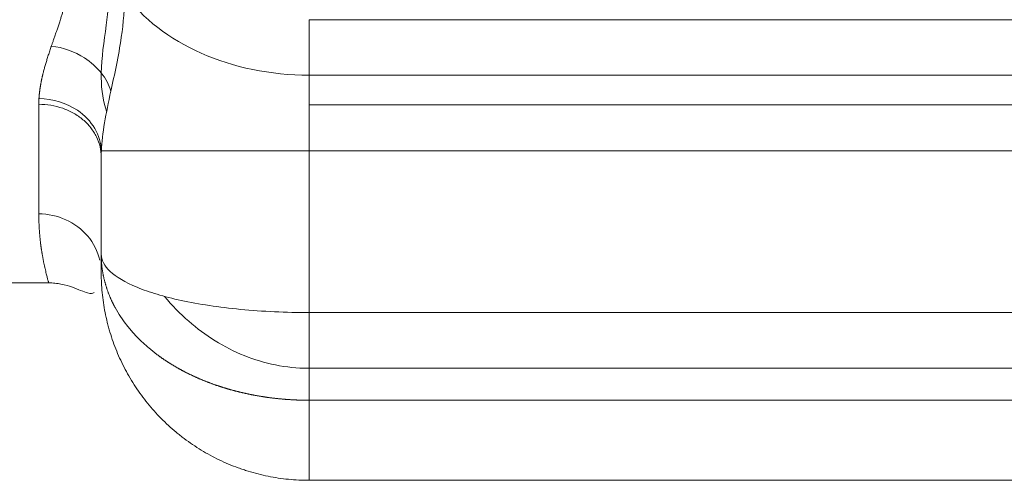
# Model space of a CAD drawing. Header units: millimetres. Extents: x 51337 to 61814, y -21781 to -12277.
# Tile 304 of 378: x 60580 to 60627, y -20773 to -20751. Entities that reach past the tile are written whole.
import ezdxf

# ---------------------------------------------------------------- set-up
doc = ezdxf.new("R2010")
doc.units = ezdxf.units.MM
doc.header["$LTSCALE"] = 0.3175
doc.layers.add('1轮廓实线层', color=7, linetype='Continuous', lineweight=18)

msp = doc.modelspace()

# ---------------------------------------------------------------- linework, layer by layer
at = {"layer": '1轮廓实线层'}
for p, q in [((60594.01597, -20750.53939), (60594.01597, -20753.21098)), ((60725.51597, -20750.53939), (60594.01597, -20750.53939)), ((60594.01597, -20756.85177), (60594.01597, -20753.21098)), ((60594.01597, -20753.21098), (60725.51597, -20753.21098)), ((60581.01597, -20759.88069), (60581.01597, -20754.60986)), ((60594.01597, -20754.64191), (60725.51597, -20754.64191)), ((60584.01597, -20761.83512), (60584.01597, -20757.09939)), ((60584.01597, -20761.81899), (60584.01597, -20757.14547)), ((60594.01597, -20756.85177), (60584.02223, -20756.85177)), ((60594.01597, -20764.63171), (60594.01597, -20756.85177)), ((60594.01597, -20756.85177), (60725.51597, -20756.85177)), ((60584.01579, -20762.73154), (60584.01592, -20762.6842)), ((60577.00347, -20763.20121), (60581.49528, -20763.20121)), ((60725.51597, -20764.63171), (60594.01597, -20764.63171)), ((60594.01597, -20767.31186), (60725.51597, -20767.31186)), ((60594.01597, -20768.84878), (60594.01597, -20772.70121)), ((60725.51597, -20768.84878), (60594.01597, -20768.84878)), ((60725.51597, -20772.70121), (60594.01597, -20772.70121))]:
    msp.add_line(p, q, dxfattribs=at)
msp.add_ellipse((60594.01597, -20745.92942), major_axis=(10, 0), ratio=0.72815642, start_param=3.62132129, end_param=4.71238898, dxfattribs=at)
for points, knots in [([(60581.62005, -20751.81022), (60581.62663, -20751.7911), (60581.64046, -20751.75094), (60581.6624, -20751.68766), (60581.68647, -20751.61847), (60581.71268, -20751.54329), (60581.74103, -20751.46209), (60581.78376, -20751.33988), (60581.834, -20751.19559), (60581.88474, -20751.04849), (60581.93553, -20750.89996), (60581.99012, -20750.73623), (60582.05237, -20750.54314), (60582.10851, -20750.36193), (60582.1586, -20750.19285), (60582.21185, -20750.00312), (60582.2668, -20749.79028), (60582.32172, -20749.55176), (60582.36841, -20749.31926), (60582.39888, -20749.14001), (60582.41769, -20749.01279), (60582.42821, -20748.93584), (60582.43781, -20748.85926), (60582.4465, -20748.78304), (60582.45428, -20748.70718), (60582.46114, -20748.6317), (60582.46709, -20748.5566), (60582.47212, -20748.48188), (60582.47623, -20748.40754), (60582.47944, -20748.33359), (60582.48172, -20748.26002), (60582.48314, -20748.18687), (60582.48332, -20748.13815), (60582.48341, -20748.11389)], [0, 0, 0, 0, 0.0166586, 0.03498971, 0.05499337, 0.07666961, 0.10001844, 0.12503989, 0.18178384, 0.22346464, 0.2500823, 0.30746786, 0.36116062, 0.41116248, 0.45747581, 0.50010357, 0.56597879, 0.62961073, 0.69101846, 0.75022318, 0.77032905, 0.79028214, 0.81008349, 0.82973417, 0.84923528, 0.86858794, 0.88779331, 0.90685255, 0.92576687, 0.94453751, 0.96316571, 0.98165277, 1, 1, 1, 1]), ([(60584.01775, -20753.10379), (60584.03243, -20752.37234), (60584.14617, -20751.60801), (60584.35112, -20750.11811), (60584.43253, -20749.40082), (60584.46272, -20748.65672)], [0, 0, 0, 0, 0.53584325, 0.53584325, 1, 1, 1, 1]), ([(60584.48065, -20753.97778), (60584.65392, -20753.17694), (60584.99617, -20751.64743), (60585.14477, -20749.97863), (60585.14477, -20749.29014)], [0, 0, 0, 0, 0.57142857, 1, 1, 1, 1]), ([(60581.0241, -20754.33122), (60581.02474, -20754.32063), (60581.02601, -20754.29939), (60581.02819, -20754.26741), (60581.03058, -20754.23523), (60581.0332, -20754.20286), (60581.03605, -20754.1703), (60581.03912, -20754.13754), (60581.04242, -20754.10459), (60581.04595, -20754.07145), (60581.0497, -20754.0381), (60581.05367, -20754.00457), (60581.05787, -20753.97083), (60581.0623, -20753.93689), (60581.06695, -20753.90276), (60581.07183, -20753.86843), (60581.07693, -20753.8339), (60581.08226, -20753.79916), (60581.08782, -20753.76423), (60581.0936, -20753.72909), (60581.0996, -20753.69375), (60581.10584, -20753.65821), (60581.11229, -20753.62246), (60581.11898, -20753.58651), (60581.12588, -20753.55036), (60581.13302, -20753.51399), (60581.14038, -20753.47742), (60581.14796, -20753.44064), (60581.15577, -20753.40366), (60581.16381, -20753.36646), (60581.17207, -20753.32906), (60581.18056, -20753.29145), (60581.18927, -20753.25362), (60581.19821, -20753.21558), (60581.20738, -20753.17733), (60581.21677, -20753.13887), (60581.23024, -20753.08465), (60581.24832, -20753.014), (60581.27164, -20752.92617), (60581.29634, -20752.83614), (60581.32245, -20752.74388), (60581.34995, -20752.64937), (60581.37884, -20752.55259), (60581.40913, -20752.45352), (60581.44081, -20752.35213), (60581.47389, -20752.24839), (60581.50837, -20752.1423), (60581.54425, -20752.03382), (60581.58148, -20751.92295), (60581.60712, -20751.84802), (60581.62005, -20751.81022)], [0, 0, 0, 0, 0.01322702, 0.02651368, 0.03986013, 0.05326657, 0.06673316, 0.08026008, 0.09384749, 0.10749557, 0.12120448, 0.13497438, 0.14880543, 0.1626978, 0.17665163, 0.19066708, 0.20474431, 0.21888346, 0.23308469, 0.24734813, 0.26167394, 0.27606226, 0.29051322, 0.30502697, 0.31960364, 0.33424338, 0.34894631, 0.36371256, 0.37854227, 0.39343556, 0.40839256, 0.4234134, 0.4384982, 0.45364708, 0.46886017, 0.48413758, 0.49947943, 0.53337775, 0.56803958, 0.6034661, 0.63965838, 0.67661748, 0.71434434, 0.75283988, 0.79210496, 0.83214038, 0.87294689, 0.91452522, 0.95687604, 1, 1, 1, 1]), ([(60581.62005, -20751.81022), (60582.18075, -20751.87753), (60583.49046, -20752.34534), (60584.30501, -20753.36797), (60584.48065, -20753.97778)], [0, 0, 0, 0, 0.42857143, 1, 1, 1, 1]), ([(60584.27668, -20754.9598), (60584.26181, -20754.91754), (60584.24768, -20754.87509), (60584.06357, -20754.28904), (60584.00673, -20753.70876), (60584.0178, -20753.10386)], [0, 0, 0, 0, 0.07272689, 0.07272689, 1, 1, 1, 1]), ([(60581.0241, -20754.33122), (60581.68879, -20754.34194), (60583.24213, -20754.8162), (60584.00523, -20756.10669), (60584.02223, -20756.85177)], [0, 0, 0, 0, 0.42857143, 1, 1, 1, 1]), ([(60584.01597, -20757.14547), (60584.01597, -20756.97951), (60583.99664, -20756.81356), (60583.92002, -20756.48803), (60583.86275, -20756.32845), (60583.71247, -20756.02181), (60583.61947, -20755.87475), (60583.4013, -20755.59877), (60583.27613, -20755.46987), (60582.99845, -20755.23518), (60582.84594, -20755.12939), (60582.51943, -20754.94499), (60582.34543, -20754.86638), (60581.98262, -20754.73937), (60581.79382, -20754.69096), (60581.40867, -20754.62621), (60581.21232, -20754.60986), (60581.01597, -20754.60986)], [0, 0, 0, 0, 0.125, 0.125, 0.25, 0.25, 0.375, 0.375, 0.5, 0.5, 0.625, 0.625, 0.75, 0.75, 0.875, 0.875, 1, 1, 1, 1]), ([(60583.94922, -20762.11443), (60583.85181, -20761.68751), (60583.26024, -20760.49464), (60581.91357, -20759.88069), (60581.01597, -20759.88069)], [0, 0, 0, 0, 0.34065103, 1, 1, 1, 1]), ([(60581.49544, -20763.20121), (60581.49516, -20763.2012), (60581.49364, -20763.19817), (60581.48857, -20763.18423), (60581.48069, -20763.16015), (60581.47, -20763.12522), (60581.45651, -20763.07875), (60581.44021, -20763.01998), (60581.4211, -20762.94818), (60581.39918, -20762.86259), (60581.37445, -20762.76244), (60581.34691, -20762.64695), (60581.3166, -20762.51533), (60581.29004, -20762.39681), (60581.26934, -20762.30103), (60581.2558, -20762.23569), (60581.2428, -20762.17087), (60581.23038, -20762.10684), (60581.21853, -20762.04386), (60581.20725, -20761.98218), (60581.19653, -20761.92201), (60581.18638, -20761.86359), (60581.1768, -20761.80712), (60581.16778, -20761.75281), (60581.15934, -20761.70082), (60581.15146, -20761.65135), (60581.14415, -20761.60455), (60581.1374, -20761.56058), (60581.13123, -20761.51957), (60581.12562, -20761.48165), (60581.12058, -20761.44695), (60581.1161, -20761.41556), (60581.1122, -20761.38759), (60581.10886, -20761.36311), (60581.10608, -20761.34221), (60581.10198, -20761.30995), (60581.09657, -20761.26496), (60581.0897, -20761.2056), (60581.08315, -20761.14599), (60581.0769, -20761.08615), (60581.07096, -20761.02611), (60581.06532, -20760.96589), (60581.05998, -20760.90552), (60581.05495, -20760.84504), (60581.05023, -20760.78445), (60581.04581, -20760.7238), (60581.04169, -20760.6631), (60581.03788, -20760.60239), (60581.03438, -20760.54168), (60581.03118, -20760.481), (60581.02828, -20760.42038), (60581.02569, -20760.35983), (60581.0234, -20760.29938), (60581.02142, -20760.23907), (60581.01974, -20760.17889), (60581.01837, -20760.11889), (60581.0173, -20760.05909), (60581.01654, -20759.99949), (60581.01606, -20759.94016), (60581.016, -20759.90043), (60581.01597, -20759.88069)], [0, 0, 0, 0, 0.03656487, 0.07408679, 0.11252489, 0.15187965, 0.19215152, 0.23334092, 0.27544823, 0.31847383, 0.36241804, 0.40728119, 0.45306359, 0.49976551, 0.51906465, 0.53761046, 0.55540293, 0.57244208, 0.58872789, 0.60426038, 0.61903953, 0.63306535, 0.64633783, 0.65885699, 0.67062281, 0.6816353, 0.69189446, 0.70140028, 0.71015278, 0.71815194, 0.72539777, 0.73189027, 0.73762944, 0.74261528, 0.7468478, 0.75032699, 0.76210883, 0.77377066, 0.78531249, 0.79673435, 0.80803624, 0.81921817, 0.83028017, 0.84122224, 0.8520444, 0.86274668, 0.87332907, 0.8837916, 0.8941343, 0.90435716, 0.91446023, 0.9244435, 0.93430701, 0.94405078, 0.95367482, 0.96317916, 0.97256383, 0.98182884, 0.99097422, 1, 1, 1, 1]), ([(60584.21523, -20763.24497), (60584.21523, -20763.24496), (60584.20991, -20763.22624), (60584.19946, -20763.18863), (60584.18436, -20763.13189), (60584.1698, -20763.07462), (60584.15578, -20763.0168), (60584.14234, -20762.95844), (60584.12948, -20762.89955), (60584.11721, -20762.84012), (60584.10556, -20762.78016), (60584.09455, -20762.71966), (60584.08418, -20762.65864), (60584.07447, -20762.5971), (60584.06545, -20762.53503), (60584.05712, -20762.47244), (60584.0495, -20762.40933), (60584.04261, -20762.34572), (60584.03648, -20762.28159), (60584.0311, -20762.21696), (60584.0265, -20762.15183), (60584.02271, -20762.08621), (60584.01972, -20762.02009), (60584.01758, -20761.95349), (60584.01623, -20761.88641), (60584.01606, -20761.84151), (60584.01597, -20761.81899)], [0, 0, 0, 0, 0.00001097, 0.04010455, 0.08050656, 0.12121689, 0.16223544, 0.20356209, 0.24519675, 0.2871393, 0.32938963, 0.37194764, 0.41481319, 0.45798619, 0.50146652, 0.54525406, 0.58934869, 0.6337503, 0.67845877, 0.72347398, 0.76879581, 0.81442414, 0.86035885, 0.90659981, 0.9531469, 1, 1, 1, 1]), ([(60594.01597, -20764.63171), (60592.89646, -20764.63171), (60591.19977, -20764.55171), (60589.19161, -20764.30427), (60587.83156, -20764.0564), (60586.67129, -20763.76), (60585.37697, -20763.30499), (60584.30654, -20762.66279), (60584.01778, -20762.10449), (60584.01598, -20761.82282), (60584.01597, -20761.8209), (60584.01597, -20761.81899)], [0, 0, 0, 0, 0.19972694, 0.29959041, 0.39945388, 0.49931734, 0.59918081, 0.79890775, 0.99863469, 0.99863469, 1, 1, 1, 1]), ([(60594.01597, -20772.70121), (60593.68092, -20772.70121), (60593.34881, -20772.68441), (60592.69029, -20772.61847), (60592.36388, -20772.56931), (60591.7167, -20772.43888), (60591.39593, -20772.3576), (60590.99859, -20772.23548), (60590.9193, -20772.21002), (60590.80064, -20772.17028), (60590.76111, -20772.15677), (60590.68233, -20772.12928), (60590.48605, -20772.05941), (60590.29302, -20771.98382), (60589.83589, -20771.79165), (60589.53929, -20771.64923), (60588.96205, -20771.33634), (60588.68141, -20771.16589), (60588.27255, -20770.88901), (60588.13828, -20770.79318), (60587.93995, -20770.64405), (60587.87427, -20770.59337), (60587.74458, -20770.49071), (60587.68051, -20770.4387), (60587.36409, -20770.17522), (60587.12332, -20769.95362), (60586.66575, -20769.48947), (60586.44896, -20769.24691), (60586.03928, -20768.74093), (60585.84637, -20768.47748), (60585.48515, -20767.92928), (60585.31971, -20767.64891), (60585.01793, -20767.07614), (60584.74527, -20766.49135), (60584.53009, -20765.88286), (60584.41384, -20765.49504), (60584.38033, -20765.37813), (60584.3489, -20765.26037), (60584.32841, -20765.18167), (60584.31839, -20765.14221), (60584.26956, -20764.94484), (60584.23447, -20764.78649), (60584.14094, -20764.3101), (60584.09422, -20763.99072), (60584.04735, -20763.509), (60584.0356, -20763.34799), (60584.02384, -20763.1058), (60584.01941, -20762.98454), (60584.01683, -20762.84278), (60584.01619, -20762.77182), (60584.01605, -20762.74139), (60584.016, -20762.72618), (60584.01599, -20762.72122), (60584.01598, -20762.71121), (60584.01597, -20762.70621), (60584.01597, -20762.70121)], [0, 0, 0, 0, 0.0625, 0.0625, 0.125, 0.125, 0.1875, 0.1875, 0.203125, 0.203125, 0.2109375, 0.2109375, 0.21875, 0.25, 0.25, 0.3125, 0.3125, 0.375, 0.375, 0.40625, 0.40625, 0.421875, 0.421875, 0.4375, 0.4375, 0.5, 0.5, 0.5625, 0.5625, 0.625, 0.625, 0.6875, 0.6875, 0.75, 0.8125, 0.8125, 0.828125, 0.8359375, 0.8359375, 0.84375, 0.84375, 0.875, 0.875, 0.9375, 0.9375, 0.96875, 0.96875, 0.984375, 0.9921875, 0.99609375, 0.99804688, 0.99804688, 0.99902344, 0.99902344, 1, 1, 1, 1]), ([(60581.49544, -20763.20108), (60581.54721, -20763.20138), (60581.64961, -20763.20417), (60581.86104, -20763.22153), (60582.26092, -20763.28807), (60582.6908, -20763.43079), (60583.09363, -20763.59511), (60583.45805, -20763.73252), (60583.60421, -20763.71416), (60583.66958, -20763.66037)], [0, 0, 0, 0, 0.01640325, 0.03359753, 0.07345438, 0.18839435, 0.36180923, 0.59868304, 1, 1, 1, 1]), ([(60594.01597, -20768.84878), (60593.99963, -20768.84877), (60593.96693, -20768.84874), (60593.91787, -20768.84848), (60593.86879, -20768.84808), (60593.81969, -20768.8475), (60593.77056, -20768.84677), (60593.72142, -20768.84587), (60593.67226, -20768.8448), (60593.62309, -20768.84357), (60593.57389, -20768.84218), (60593.52469, -20768.84061), (60593.47547, -20768.83889), (60593.42624, -20768.83699), (60593.377, -20768.83493), (60593.32775, -20768.83271), (60593.2785, -20768.83031), (60593.22923, -20768.82775), (60593.17996, -20768.82502), (60593.13069, -20768.82213), (60593.08141, -20768.81906), (60593.03214, -20768.81583), (60592.98286, -20768.81243), (60592.93358, -20768.80886), (60592.8843, -20768.80513), (60592.83503, -20768.80122), (60592.78576, -20768.79714), (60592.7365, -20768.7929), (60592.68725, -20768.78848), (60592.638, -20768.7839), (60592.58876, -20768.77914), (60592.53954, -20768.77422), (60592.49032, -20768.76912), (60592.44112, -20768.76386), (60592.39193, -20768.75842), (60592.34276, -20768.75281), (60592.29361, -20768.74704), (60592.24447, -20768.74109), (60592.19536, -20768.73496), (60592.14626, -20768.72867), (60592.09719, -20768.72221), (60592.04815, -20768.71557), (60591.99912, -20768.70876), (60591.95013, -20768.70178), (60591.90116, -20768.69463), (60591.85222, -20768.6873), (60591.8033, -20768.6798), (60591.75443, -20768.67213), (60591.70558, -20768.66429), (60591.65677, -20768.65627), (60591.60799, -20768.64808), (60591.55925, -20768.63972), (60591.51055, -20768.63118), (60591.46189, -20768.62247), (60591.41327, -20768.61359), (60591.36469, -20768.60454), (60591.31615, -20768.59531), (60591.26766, -20768.5859), (60591.21921, -20768.57633), (60591.17082, -20768.56658), (60591.12247, -20768.55665), (60591.07417, -20768.54655), (60591.02592, -20768.53628), (60590.97772, -20768.52584), (60590.92958, -20768.51522), (60590.8815, -20768.50442), (60590.83347, -20768.49346), (60590.7855, -20768.48231), (60590.73759, -20768.471), (60590.68974, -20768.45951), (60590.64195, -20768.44784), (60590.59422, -20768.43601), (60590.54656, -20768.42399), (60590.49897, -20768.41181), (60590.45144, -20768.39945), (60590.40399, -20768.38691), (60590.3566, -20768.3742), (60590.30929, -20768.36132), (60590.26204, -20768.34827), (60590.21488, -20768.33504), (60590.16778, -20768.32163), (60590.12077, -20768.30806), (60590.07383, -20768.29431), (60590.02698, -20768.28038), (60589.9802, -20768.26628), (60589.93351, -20768.25201), (60589.8869, -20768.23757), (60589.84038, -20768.22295), (60589.79394, -20768.20816), (60589.7476, -20768.19319), (60589.70134, -20768.17805), (60589.65517, -20768.16274), (60589.60909, -20768.14726), (60589.56311, -20768.1316), (60589.51723, -20768.11577), (60589.47144, -20768.09977), (60589.42574, -20768.0836), (60589.38015, -20768.06725), (60589.33466, -20768.05074), (60589.28927, -20768.03405), (60589.24398, -20768.01718), (60589.1988, -20768.00015), (60589.15372, -20767.98295), (60589.10875, -20767.96557), (60589.06389, -20767.94803), (60589.01914, -20767.93031), (60588.9745, -20767.91242), (60588.92998, -20767.89436), (60588.88557, -20767.87614), (60588.84127, -20767.85774), (60588.79709, -20767.83917), (60588.75303, -20767.82043), (60588.70909, -20767.80153), (60588.66527, -20767.78245), (60588.62158, -20767.76321), (60588.578, -20767.74379), (60588.53456, -20767.72421), (60588.49124, -20767.70446), (60588.44805, -20767.68454), (60588.40498, -20767.66446), (60588.36205, -20767.64421), (60588.31925, -20767.62379), (60588.27659, -20767.6032), (60588.23406, -20767.58245), (60588.19166, -20767.56153), (60588.14941, -20767.54045), (60588.10729, -20767.5192), (60588.06531, -20767.49779), (60588.02348, -20767.47621), (60587.98179, -20767.45446), (60587.94024, -20767.43256), (60587.89884, -20767.41048), (60587.85759, -20767.38825), (60587.81648, -20767.36585), (60587.77553, -20767.34329), (60587.73472, -20767.32057), (60587.69407, -20767.29768), (60587.65358, -20767.27464), (60587.61324, -20767.25143), (60587.57305, -20767.22806), (60587.53303, -20767.20453), (60587.49316, -20767.18084), (60587.45346, -20767.15699), (60587.41392, -20767.13299), (60587.37454, -20767.10882), (60587.33532, -20767.0845), (60587.29627, -20767.06001), (60587.25739, -20767.03537), (60587.21868, -20767.01058), (60587.18014, -20766.98562), (60587.14177, -20766.96052), (60587.10358, -20766.93525), (60587.06556, -20766.90983), (60587.02771, -20766.88426), (60586.99004, -20766.85853), (60586.95255, -20766.83265), (60586.91524, -20766.80661), (60586.87811, -20766.78043), (60586.84116, -20766.75409), (60586.8044, -20766.7276), (60586.76782, -20766.70096), (60586.73143, -20766.67416), (60586.57008, -20766.5541), (60586.29061, -20766.33173), (60585.91376, -20765.9914), (60585.56019, -20765.62635), (60585.23346, -20765.23679), (60584.93722, -20764.82324), (60584.75583, -20764.52088), (60584.66045, -20764.3438), (60584.63706, -20764.29948), (60584.61388, -20764.25464), (60584.59093, -20764.20927), (60584.56821, -20764.16337), (60584.54575, -20764.11693), (60584.52354, -20764.06996), (60584.50161, -20764.02245), (60584.47997, -20763.97441), (60584.45863, -20763.92583), (60584.4376, -20763.8767), (60584.41691, -20763.82704), (60584.39656, -20763.77683), (60584.37656, -20763.72608), (60584.35694, -20763.67479), (60584.3377, -20763.62295), (60584.31887, -20763.57057), (60584.30044, -20763.51764), (60584.28245, -20763.46417), (60584.2649, -20763.41015), (60584.24782, -20763.35559), (60584.2312, -20763.30048), (60584.2205, -20763.26353), (60584.21523, -20763.24497)], [0, 0, 0, 0, 0.00351383, 0.00702943, 0.01054683, 0.01406603, 0.01758703, 0.02110984, 0.02463448, 0.02816095, 0.03168925, 0.0352194, 0.0387514, 0.04228526, 0.04582099, 0.04935859, 0.05289809, 0.05643947, 0.05998275, 0.06352794, 0.06707504, 0.07062407, 0.07417503, 0.07772793, 0.08128277, 0.08483957, 0.08839832, 0.09195905, 0.09552175, 0.09908644, 0.10265312, 0.10622179, 0.10979248, 0.11336517, 0.11693989, 0.12051664, 0.12409542, 0.12767625, 0.13125912, 0.13484406, 0.13843106, 0.14202013, 0.14561128, 0.14920452, 0.15279986, 0.15639729, 0.15999684, 0.1635985, 0.16720228, 0.17080819, 0.17441624, 0.17802644, 0.18163878, 0.18525329, 0.18886995, 0.19248879, 0.19610981, 0.19973301, 0.20335841, 0.206986, 0.2106158, 0.21424781, 0.21788205, 0.2215185, 0.22515719, 0.22879812, 0.23244129, 0.23608672, 0.23973441, 0.24338435, 0.24703658, 0.25069107, 0.25434786, 0.25800693, 0.2616683, 0.26533198, 0.26899796, 0.27266626, 0.27633688, 0.28000982, 0.28368511, 0.28736273, 0.29104269, 0.29472501, 0.29840969, 0.30209673, 0.30578614, 0.30947793, 0.31317209, 0.31686865, 0.3205676, 0.32426894, 0.32797269, 0.33167885, 0.33538742, 0.33909842, 0.34281184, 0.34652769, 0.35024598, 0.35396672, 0.3576899, 0.36141553, 0.36514362, 0.36887418, 0.3726072, 0.3763427, 0.38008068, 0.38382114, 0.38756409, 0.39130954, 0.39505748, 0.39880793, 0.40256089, 0.40631636, 0.41007435, 0.41383486, 0.4175979, 0.42136348, 0.42513159, 0.42890224, 0.43267544, 0.43645119, 0.44022949, 0.44401036, 0.44779379, 0.45157978, 0.45536835, 0.4591595, 0.46295323, 0.46674954, 0.47054844, 0.47434994, 0.47815403, 0.48196072, 0.48577002, 0.48958193, 0.49339646, 0.49721359, 0.50103335, 0.50485574, 0.50868075, 0.5125084, 0.51633867, 0.52017159, 0.52400715, 0.52784536, 0.53168622, 0.53552973, 0.53937589, 0.54322472, 0.54707621, 0.55093036, 0.55478718, 0.55864668, 0.56250885, 0.5663737, 0.57024123, 0.57411144, 0.57798434, 0.58185993, 0.58573822, 0.5896192, 0.59350288, 0.63766037, 0.68293797, 0.72933671, 0.77685659, 0.82549662, 0.87525496, 0.88017059, 0.88513249, 0.89014066, 0.89519508, 0.90029574, 0.90544264, 0.91063575, 0.91587507, 0.92116059, 0.9264923, 0.93187018, 0.93729422, 0.94276441, 0.94828073, 0.95384318, 0.95945174, 0.96510639, 0.97080713, 0.97655393, 0.98234678, 0.98818568, 0.9940706, 1, 1, 1, 1]), ([(60587.06147, -20763.85452), (60587.41842, -20764.28321), (60587.80719, -20764.68506), (60589.01294, -20765.74031), (60589.9238, -20766.31354), (60591.85939, -20767.09042), (60592.9198, -20767.30541), (60593.98296, -20767.31181), (60593.99946, -20767.31186), (60594.01597, -20767.31185)], [0, 0, 0, 0, 0.20805523, 0.20805523, 0.60093037, 0.60093037, 0.99380552, 0.99380552, 1, 1, 1, 1]), ([(60594.01597, -20764.63171), (60594.01597, -20764.8408), (60594.01597, -20765.04988), (60594.01597, -20765.46476), (60594.01597, -20765.67056), (60594.01597, -20766.07564), (60594.01597, -20766.27491), (60594.01597, -20766.66382), (60594.01597, -20766.85344), (60594.01597, -20767.22006), (60594.01597, -20767.39705), (60594.01597, -20767.73562), (60594.01597, -20767.89719), (60594.01597, -20768.20239), (60594.01597, -20768.34601), (60594.01597, -20768.61304), (60594.01597, -20768.73645), (60594.01597, -20768.84878)], [0, 0, 0, 0, 0.125, 0.125, 0.25, 0.25, 0.375, 0.375, 0.5, 0.5, 0.625, 0.625, 0.75, 0.75, 0.875, 0.875, 1, 1, 1, 1])]:
    msp.add_open_spline(points, degree=3, knots=knots, dxfattribs=at)
for points in [[(60584.02223, -20756.85177), (60584.05772, -20756.00402), (60584.24889, -20755.04892), (60584.48065, -20753.97778)], [(60581.0241, -20754.33122), (60581.0187, -20754.42475), (60581.01597, -20754.51765), (60581.01597, -20754.60986)], [(60584.02223, -20756.85177), (60584.01806, -20756.94967), (60584.01597, -20757.04757), (60584.01597, -20757.14547)]]:
    msp.add_open_spline(points, degree=3, dxfattribs=at)
msp.add_rational_spline([(60584.01597, -20761.81899), (60584.01597, -20762.12067), (60584.01597, -20762.41477), (60584.01597, -20762.70121)], [1, 0.999930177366, 0.999930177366, 1], degree=3, dxfattribs=at)

doc.saveas('drawing.dxf')
